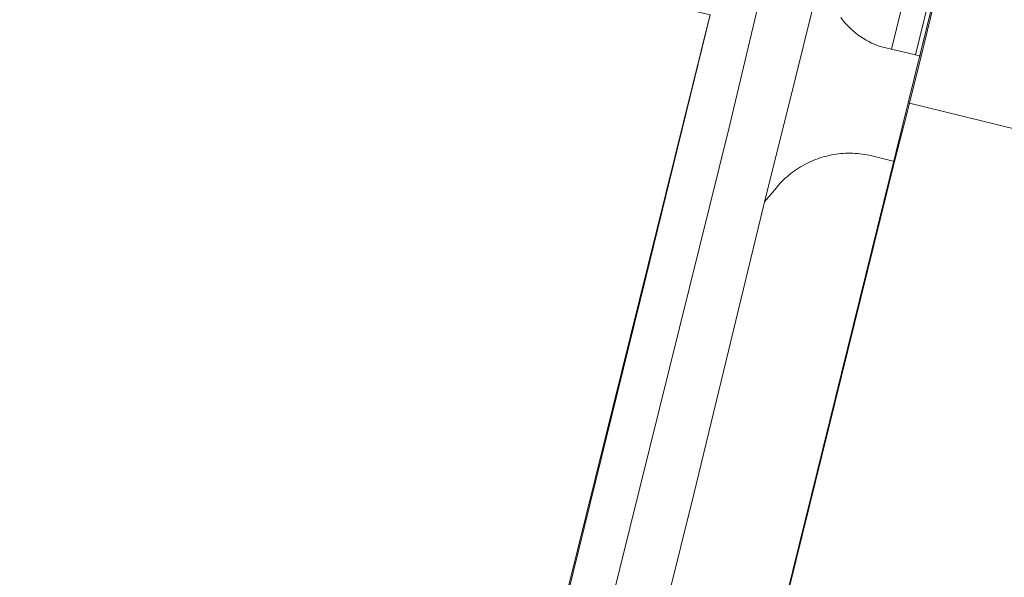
# Model space of a CAD drawing. Header units: metres. Extents: x 250001 to 257773, y 598992 to 609118.
# Tile 565 of 656: x 251951 to 252084, y 607008 to 607083. Entities that reach past the tile are written whole.
import ezdxf
from ezdxf.lldxf.tags import DXFTag

# ---------------------------------------------------------------- set-up
doc = ezdxf.new("R2010")
doc.units = ezdxf.units.M
for name, color, linetype, lineweight in [('B-WE-GR-GRAS-GV', 252, 'Continuous', 13), ('B-WE-GR-GROENVOORZIENING-GV', 252, 'Continuous', 18), ('B-WE-KG-GRENS_PERCEEL-G', 150, 'KG-PERCEEL', 18), ('B-WE-OG-TERREIN_ERF-GV', 7, 'Continuous', 18), ('B-WE-VH-VERHARDING_GESLOTEN-GV', 252, 'Continuous', 18), ('B-WE-VH-VERHARDING_OPEN-GV', 252, 'Continuous', 18), ('X-XX-AL-REFERENTIE-G', 7, 'Continuous', 18)]:
    doc.layers.add(name, color=color, linetype=linetype, lineweight=lineweight)
doc.styles.get("Standard").update_dxf_attribs({"font": 'NLCS-ISO.ttf'})
tags = doc.linetypes.add('KG-PERCEEL', pattern='A,5.5,-2,["P",Standard,S=1.8,R=0,X=-0.5,Y=-0.9],-2,5.5,-2,[5,NLCS.SHX,S=0.75,R=0,X=0,Y=0],-2', length=19).pattern_tags.tags
tags[6] = DXFTag(74, 10)

# ---------------------------------------------------------------- blocks, each defined once
blk = doc.blocks.new('BS2021-132-Xref-KAD-20210617')
at = {"layer": 'B-WE-KG-GRENS_PERCEEL-G', "flags": 128}
for points in [[(252070.853, 607072.297), (252081.713, 607116.389)], [(252044.228, 607084.16), (251991.812, 606872.422), (251694.031, 606944.689)], [(252179.32, 606842.62), (252179.24, 606842.29), (252023.53, 606880.16), (252070.853, 607072.297)], [(252199.948, 607040.565), (252070.853, 607072.297)]]:
    blk.add_lwpolyline(points, dxfattribs=at)
blk = doc.blocks.new('BS2021-132-Xref-BGT-GRIJS-20210617-aangepast')
at = {"layer": 'B-WE-GR-GRAS-GV', "flags": 128}
for points in [[(252061.787, 607083.771), (252062.04, 607083.438), (252062.306, 607083.115), (252062.584, 607082.802), (252062.874, 607082.5), (252063.176, 607082.209), (252063.488, 607081.93), (252063.81, 607081.663), (252064.143, 607081.409), (252064.485, 607081.168), (252064.836, 607080.939), (252065.195, 607080.725), (252065.563, 607080.524), (252065.937, 607080.337), (252066.319, 607080.165), (252066.707, 607080.008), (252067.1, 607079.866), (252068.597, 607079.515), (252074.798, 607104.749)], [(252079.96, 607111.91), (252071.857, 607078.75), (252072.593, 607078.577), (252081.766, 607116.234)]]:
    blk.add_lwpolyline(points, dxfattribs=at)
at = {"layer": 'B-WE-GR-GROENVOORZIENING-GV', "flags": 128}
for points in [[(252044.224, 607084.14), (252035.56, 607048.73), (252006.15, 606929.36)], [(252017.31, 606950.14), (252046.77, 607068.97), (252054.1, 607099.8)], [(252053.142, 607000), (252068.905, 607063.845), (252069.038, 607064.387), (252065.633, 607065.217), (252065.319, 607065.279), (252065.003, 607065.333), (252064.686, 607065.379), (252064.368, 607065.417), (252064.049, 607065.447), (252063.729, 607065.47), (252063.409, 607065.484), (252063.089, 607065.49), (252062.768, 607065.488), (252062.448, 607065.479), (252062.128, 607065.461), (252061.808, 607065.435), (252061.49, 607065.401), (252061.172, 607065.36), (252060.856, 607065.31), (252060.54, 607065.253), (252060.227, 607065.187), (252059.915, 607065.114), (252059.605, 607065.033), (252059.297, 607064.945), (252058.991, 607064.849), (252058.688, 607064.745), (252058.388, 607064.633), (252058.09, 607064.514), (252057.796, 607064.388), (252057.504, 607064.255), (252057.216, 607064.114), (252056.932, 607063.966), (252056.652, 607063.811), (252056.375, 607063.649), (252056.103, 607063.48), (252055.835, 607063.305), (252055.571, 607063.123), (252055.312, 607062.934), (252055.058, 607062.739), (252054.809, 607062.538), (252054.565, 607062.33), (252054.326, 607062.116), (252054.093, 607061.897), (252053.865, 607061.672), (252053.642, 607061.441), (252053.426, 607061.205), (252053.216, 607060.963), (252053.073, 607060.792), (252051.523, 607058.956), (252051.33, 607058.18), (252042, 607019.54), (252024.3, 606948.18)]]:
    blk.add_lwpolyline(points, dxfattribs=at)
blk.add_lwpolyline([(252077.384, 607112.468), (252076.73, 607112.61), (252074.798, 607104.749), (252068.597, 607079.515), (252071.857, 607078.75), (252079.96, 607111.91)], close=True, dxfattribs=at)
at = {"layer": 'B-WE-OG-TERREIN_ERF-GV', "flags": 128}
blk.add_lwpolyline([(251755.27, 606929.507), (251913.606, 606891.333), (251991.889, 606872.366), (252000, 606905.223), (252003.069, 606916.872), (252006.15, 606929.36), (252035.56, 607048.73), (252044.224, 607084.14), (252000, 607094.742), (251991.15, 607096.863), (251997.151, 607121.146), (251945.6, 607133.69), (251945.149, 607131.851), (251945.222, 607131.833), (251930.372, 607070.876), (251832.789, 607094.649), (251847.58, 607155.362), (251847.248, 607155.443), (251847.73, 607157.284), (251691.421, 607195.383)], dxfattribs=at)
blk.add_lwpolyline([(252150.92, 607106.57), (252083.46, 607123.19), (252083.396, 607122.928), (252082.009, 607117.234), (252081.766, 607116.234), (252072.593, 607078.577), (252070.92, 607071.71), (252070.786, 607071.155), (252069.038, 607064.387), (252068.905, 607063.845), (252053.142, 607000), (252026.761, 606893.143), (252025.353, 606887.442), (252023.554, 606880.154), (252179.216, 606842.306), (252218.109, 607000), (252234.272, 607065.531), (252234.864, 607068.187), (252235.992, 607073.249), (252236.281, 607074.425), (252238.789, 607084.644), (252238.84, 607084.85)], close=True, dxfattribs=at)
at = {"layer": 'B-WE-VH-VERHARDING_GESLOTEN-GV', "flags": 128}
for points in [[(251750.48, 607186.25), (251837.53, 607165.25), (251920.74, 607145.21), (252004.465, 607124.805), (252008.22, 607123.89), (252008.319, 607123.866), (252026.528, 607119.442), (252044.36, 607115.11), (252047.32, 607113.43), (252049.74, 607111.48), (252050.96, 607109.777), (252051.81, 607108.59), (252052.167, 607107.866), (252052.607, 607106.973), (252053.22, 607105.73), (252053.526, 607104.412), (252054.08, 607102.02), (252054.1, 607099.8), (252046.77, 607068.97), (252017.31, 606950.14)], [(252024.3, 606948.18), (252042, 607019.54), (252051.33, 607058.18), (252051.523, 607058.956), (252054.6, 607071.3), (252057.83, 607084.34), (252059.56, 607091.312), (252063.486, 607107.135), (252065.84, 607116.62), (252065.966, 607118.496), (252065.295, 607119.49), (252055.534, 607122.241), (252055.05, 607121.86), (252052.09, 607120.5), (252048.36, 607119.93), (252045.14, 607120.02), (252037.091, 607121.949), (252007.12, 607129.13), (251977.151, 607136.521), (251967.251, 607138.963), (251965.533, 607139.386), (251951.57, 607142.83), (251946.56, 607143.95)]]:
    blk.add_lwpolyline(points, dxfattribs=at)
at = {"layer": 'B-WE-VH-VERHARDING_OPEN-GV', "flags": 128}
blk.add_lwpolyline([(252057.83, 607084.34), (252054.6, 607071.3), (252051.523, 607058.956), (252053.073, 607060.792), (252053.216, 607060.963), (252053.426, 607061.205), (252053.642, 607061.441), (252053.865, 607061.672), (252054.093, 607061.897), (252054.326, 607062.116), (252054.565, 607062.33), (252054.809, 607062.538), (252055.058, 607062.739), (252055.312, 607062.934), (252055.571, 607063.123), (252055.835, 607063.305), (252056.103, 607063.48), (252056.375, 607063.649), (252056.652, 607063.811), (252056.932, 607063.966), (252057.216, 607064.114), (252057.504, 607064.255), (252057.796, 607064.388), (252058.09, 607064.514), (252058.388, 607064.633), (252058.688, 607064.745), (252058.991, 607064.849), (252059.297, 607064.945), (252059.605, 607065.033), (252059.915, 607065.114), (252060.227, 607065.187), (252060.54, 607065.253), (252060.856, 607065.31), (252061.172, 607065.36), (252061.49, 607065.401), (252061.808, 607065.435), (252062.128, 607065.461), (252062.448, 607065.479), (252062.768, 607065.488), (252063.089, 607065.49), (252063.409, 607065.484), (252063.729, 607065.47), (252064.049, 607065.447), (252064.368, 607065.417), (252064.686, 607065.379), (252065.003, 607065.333), (252065.319, 607065.279), (252065.633, 607065.217), (252069.038, 607064.387), (252070.786, 607071.155), (252070.92, 607071.71), (252072.593, 607078.577), (252071.857, 607078.75), (252068.597, 607079.515), (252067.1, 607079.866), (252066.707, 607080.008), (252066.319, 607080.165), (252065.937, 607080.337), (252065.563, 607080.524), (252065.195, 607080.725), (252064.836, 607080.939), (252064.485, 607081.168), (252064.143, 607081.409), (252063.81, 607081.663), (252063.488, 607081.93), (252063.176, 607082.209), (252062.874, 607082.5), (252062.584, 607082.802), (252062.306, 607083.115), (252062.04, 607083.438), (252061.787, 607083.771)], dxfattribs=at)

msp = doc.modelspace()

# ---------------------------------------------------------------- block references
at = {"layer": 'X-XX-AL-REFERENTIE-G'}
for name in ['BS2021-132-Xref-BGT-GRIJS-20210617-aangepast', 'BS2021-132-Xref-KAD-20210617']:
    msp.add_blockref(name, (0, 0), dxfattribs=at)

doc.saveas('drawing.dxf')
